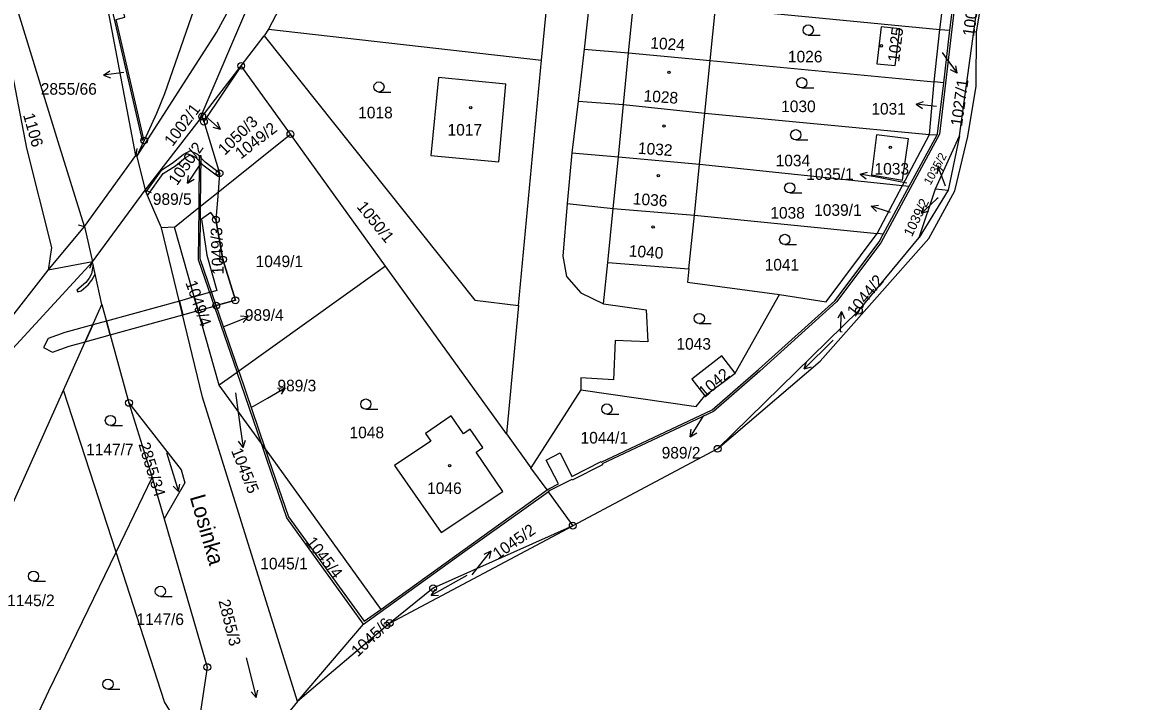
# Model space of a CAD drawing. Extents: x -562167 to -556918, y -1077891 to -1070763.
# Drawn here: x -559170.3 to -559005.7, y -1074964 to -1074864.4 of the extents above; entities that cross this region are included whole.
import ezdxf

# ---------------------------------------------------------------- set-up
doc = ezdxf.new("R2010")
doc.units = 0
for name, color, linetype in [('Hranice parcel', 7, 'Continuous'), ('Parcelní čísla', 7, 'Continuous'), ('Pop  PČ popisy', 7, 'Continuous'), ('Vnitřní kresba', 7, 'Continuous'), ('Věcná břemena k části', 7, 'Continuous'), ('Značky bodu BP', 7, 'Continuous'), ('Značky budov', 7, 'Continuous'), ('Značky kultur', 7, 'Continuous')]:
    doc.layers.add(name, color=color, linetype=linetype)

msp = doc.modelspace()

# ---------------------------------------------------------------- linework, layer by layer
at = {"layer": 'Hranice parcel'}
for p, q in [((-559144.44, -1074878.82), (-559127.36, -1074838.97)), ((-559160.4, -1074848.85), (-559152.78, -1074881.74)), ((-559153.72, -1074883.93), (-559159.43, -1074853.97)), ((-559035.84, -1074865.46), (-559034.88, -1074857.84)), ((-559087.14, -1074860.71), (-559087.99, -1074868.37)), ((-559069.51, -1074870), (-559068.73, -1074862.32)), ((-559068.73, -1074862.32), (-559035.84, -1074865.46)), ((-559134.25, -1074865.42), (-559134.89, -1074866.41)), ((-559134.25, -1074865.42), (-559094.25, -1074869.97)), ((-559036.69, -1074873.14), (-559035.84, -1074865.46)), ((-559035.84, -1074865.46), (-559034.36, -1074865.55)), ((-559035.27, -1074873.29), (-559034.36, -1074865.55)), ((-559032.95, -1074881.09), (-559030.83, -1074865.78)), ((-559030.83, -1074865.78), (-559030.45, -1074865.8)), ((-559138.27, -1074870.8), (-559134.89, -1074866.41)), ((-559087.99, -1074868.37), (-559088.88, -1074875.97)), ((-559143.98, -1074878.22), (-559138.27, -1074870.8)), ((-559138.27, -1074870.8), (-559143.74, -1074878.99)), ((-559131.05, -1074880.81), (-559138.27, -1074870.8)), ((-559097.62, -1074905.97), (-559094.25, -1074869.97)), ((-559070.3, -1074877.76), (-559069.51, -1074870)), ((-559069.51, -1074870), (-559036.69, -1074873.14)), ((-559037.34, -1074880.86), (-559036.69, -1074873.14)), ((-559035.27, -1074873.29), (-559036.69, -1074873.14)), ((-559088.88, -1074875.97), (-559089.79, -1074883.56)), ((-559152.33, -1074889.06), (-559144.44, -1074878.82)), ((-559144.44, -1074878.82), (-559143.98, -1074878.22)), ((-559143.74, -1074878.99), (-559143.98, -1074878.22)), ((-559071.06, -1074885.24), (-559070.3, -1074877.76)), ((-559070.3, -1074877.76), (-559037.34, -1074880.86)), ((-559141.66, -1074889.32), (-559131.05, -1074880.81)), ((-559117.09, -1074900.18), (-559131.05, -1074880.81)), ((-559041.29, -1074888.34), (-559037.34, -1074880.86)), ((-559040.32, -1074888.44), (-559036.24, -1074880.92)), ((-559037.34, -1074880.86), (-559036.24, -1074880.92)), ((-559153.58, -1074884.11), (-559152.49, -1074881.75)), ((-559152.78, -1074881.74), (-559152.58, -1074881.35)), ((-559152.49, -1074881.75), (-559152.58, -1074881.35)), ((-559036.48, -1074888.84), (-559032.95, -1074881.09)), ((-559032.95, -1074881.09), (-559034.62, -1074889.04)), ((-559153.58, -1074884.11), (-559153.72, -1074883.93)), ((-559153.58, -1074884.11), (-559152.33, -1074889.06)), ((-559089.79, -1074883.56), (-559090.49, -1074890.99)), ((-559071.82, -1074892.68), (-559071.06, -1074885.24)), ((-559071.06, -1074885.24), (-559041.29, -1074888.34)), ((-559149.93, -1074894.54), (-559152.33, -1074889.06)), ((-559045.01, -1074895.39), (-559041.29, -1074888.34)), ((-559044.13, -1074895.47), (-559040.32, -1074888.44)), ((-559041.29, -1074888.34), (-559040.32, -1074888.44)), ((-559038.87, -1074895.98), (-559036.48, -1074888.84)), ((-559034.62, -1074889.04), (-559038.87, -1074895.98)), ((-559036.48, -1074888.84), (-559034.62, -1074889.04)), ((-559144.21, -1074891.36), (-559141.66, -1074889.32)), ((-559148.06, -1074894.44), (-559144.49, -1074891.58)), ((-559144.49, -1074891.58), (-559144.21, -1074891.36)), ((-559072.62, -1074900.57), (-559071.82, -1074892.68)), ((-559071.82, -1074892.68), (-559045.01, -1074895.39)), ((-559148.06, -1074894.44), (-559149.93, -1074894.54)), ((-559141.49, -1074917.63), (-559148.06, -1074894.44)), ((-559044.13, -1074895.47), (-559045.01, -1074895.39)), ((-559160.06, -1074899.56), (-559187.62, -1074929.43)), ((-559160.06, -1074899.56), (-559166.57, -1074900.76)), ((-559158.68, -1074905.8), (-559160.06, -1074899.56)), ((-559099.38, -1074924.75), (-559117.09, -1074900.18)), ((-559065.84, -1074915.86), (-559059.34, -1074904.34)), ((-559164.31, -1074918.35), (-559158.68, -1074905.8)), ((-559158.68, -1074905.8), (-559154.72, -1074920.23)), ((-559138.62, -1074915.58), (-559141.93, -1074905.97)), ((-559097.62, -1074905.97), (-559099.38, -1074924.75)), ((-559138.86, -1074915.75), (-559141.49, -1074917.63)), ((-559138.62, -1074915.58), (-559138.86, -1074915.75)), ((-559135.3, -1074926.21), (-559138.86, -1074915.75)), ((-559138.62, -1074915.58), (-559134.74, -1074926.99)), ((-559070.28, -1074919.2), (-559065.84, -1074915.86)), ((-559184.32, -1074962.99), (-559164.31, -1074918.35)), ((-559156.61, -1074942.12), (-559164.31, -1074918.35)), ((-559135.3, -1074926.21), (-559141.49, -1074917.63)), ((-559088.48, -1074918.34), (-559095.78, -1074929.74)), ((-559154.72, -1074920.23), (-559151.31, -1074931.18)), ((-559099.38, -1074924.75), (-559095.78, -1074929.74)), ((-559134.74, -1074926.99), (-559135.3, -1074926.21)), ((-559134.74, -1074926.99), (-559117.77, -1074950.54)), ((-559068.42, -1074926.96), (-559089.65, -1074938.24)), ((-559093.43, -1074933), (-559095.78, -1074929.74)), ((-559156.61, -1074942.12), (-559151.31, -1074931.18)), ((-559151.31, -1074931.18), (-559149.55, -1074937.24)), ((-559117.77, -1074950.54), (-559093.43, -1074933)), ((-559093.25, -1074933.25), (-559089.65, -1074938.24)), ((-559149.55, -1074937.24), (-559143.24, -1074958.98)), ((-559116.49, -1074952.51), (-559089.65, -1074938.24)), ((-559130.02, -1074964.02), (-559120.33, -1074952.66)), ((-559143.24, -1074958.98), (-559144.63, -1074968.18)), ((-559130.02, -1074964.02), (-559150.06, -1074988.36))]:
    msp.add_line(p, q, dxfattribs=at)
for points in [[(-559005.68, -1074788.56), (-559013.89, -1074796.16), (-559014.17, -1074797.06), (-559014.09, -1074797.11), (-559015.72, -1074801.78), (-559015.82, -1074801.76), (-559020.13, -1074814.05), (-559026.1, -1074831.04), (-559030.39, -1074843.33), (-559030.29, -1074843.37), (-559031.97, -1074848.07), (-559032.05, -1074848.05), (-559033.77, -1074862.91), (-559035.87, -1074880.81), (-559044.49, -1074896.75), (-559050.98, -1074905.42), (-559062.21, -1074915.56), (-559069.03, -1074921.51), (-559085.35, -1074929.19), (-559085.31, -1074929.3), (-559089.75, -1074931.54), (-559089.79, -1074931.47), (-559093.03, -1074933.09), (-559093.25, -1074933.25)], [(-559034.36, -1074865.55), (-559034.04, -1074862.88), (-559032.32, -1074847.95), (-559032.42, -1074847.92), (-559030.77, -1074843.19), (-559030.67, -1074843.23), (-559026.37, -1074830.95), (-559020.4, -1074813.93), (-559016.1, -1074801.65), (-559016.19, -1074801.63), (-559014.54, -1074796.92), (-559014.45, -1074796.95), (-559014.14, -1074796.02), (-559013.14, -1074795.09)], [(-559030.83, -1074865.78), (-559027.87, -1074844.39), (-559021.25, -1074823.22)], [(-559030.45, -1074865.8), (-559027.33, -1074847.15), (-559021.25, -1074823.22)], [(-559152.58, -1074881.35), (-559156.59, -1074863.99), (-559155.32, -1074863.68), (-559155.67, -1074862.16), (-559156.95, -1074862.43), (-559162.27, -1074839.43), (-559164.73, -1074827.32)], [(-559166.57, -1074900.76), (-559161.22, -1074894.38), (-559165.12, -1074881.97), (-559179.34, -1074835.82)], [(-559153.58, -1074884.11), (-559141.89, -1074865.92), (-559132.06, -1074847.8), (-559131.57, -1074845.14), (-559132.13, -1074842.94), (-559133.98, -1074840.75), (-559136.73, -1074839.36)], [(-559136.73, -1074839.36), (-559141.67, -1074852.36), (-559149.5, -1074874.89), (-559150.67, -1074877.81), (-559152.49, -1074881.75)], [(-559123.24, -1074844.25), (-559124.46, -1074846.67), (-559134.25, -1074865.42)], [(-559094.25, -1074869.97), (-559093.12, -1074858.46), (-559091.99, -1074849.62)], [(-559068.42, -1074926.96), (-559053.39, -1074914.11), (-559037.44, -1074896.12), (-559033.63, -1074889.14), (-559031.72, -1074881.15), (-559030.52, -1074873.78), (-559030.45, -1074865.8)], [(-559044.45, -1074865.07), (-559045.09, -1074870.51), (-559042.38, -1074870.77)], [(-559042.38, -1074870.77), (-559041.69, -1074865.39), (-559044.45, -1074865.07)], [(-559134.89, -1074866.41), (-559104, -1074905.19), (-559097.62, -1074905.97)], [(-559172.32, -1074869.4), (-559169.76, -1074882.88), (-559166.08, -1074897.43), (-559166.57, -1074900.76)], [(-559087.99, -1074868.37), (-559081.46, -1074868.92), (-559069.51, -1074870)], [(-559109.33, -1074872.51), (-559110.45, -1074883.93), (-559100.47, -1074884.9), (-559099.47, -1074873.49), (-559109.33, -1074872.51)], [(-559036.24, -1074880.92), (-559036.16, -1074880.77), (-559035.27, -1074873.29)], [(-559088.88, -1074875.97), (-559082.21, -1074876.47), (-559070.3, -1074877.76)], [(-559143.74, -1074878.99), (-559141.44, -1074886.55), (-559141.66, -1074889.32)], [(-559041.29, -1074887.55), (-559040.44, -1074881.53), (-559045.11, -1074880.93), (-559045.87, -1074886.81), (-559041.29, -1074887.55)], [(-559144.21, -1074891.36), (-559144.13, -1074884.01), (-559144.43, -1074884.01), (-559144.49, -1074891.58)], [(-559089.79, -1074883.56), (-559082.97, -1074884.15), (-559071.06, -1074885.24)], [(-559141.66, -1074889.32), (-559141.98, -1074893.36), (-559140.94, -1074899.2), (-559139.12, -1074905.19), (-559141.93, -1074905.97)], [(-559144.49, -1074891.58), (-559144.56, -1074899.19), (-559138.86, -1074915.75)], [(-559141.93, -1074905.97), (-559144.3, -1074899.09), (-559144.21, -1074891.36)], [(-559090.49, -1074890.99), (-559091.13, -1074898.73), (-559090.59, -1074901.72), (-559088.48, -1074904.1), (-559085.16, -1074905.7)], [(-559090.49, -1074890.99), (-559083.72, -1074891.72), (-559071.82, -1074892.68)], [(-559130.02, -1074964.02), (-559143.93, -1074919.37), (-559149.93, -1074894.54)], [(-559093.43, -1074933), (-559093.18, -1074932.83), (-559091.76, -1074932.11), (-559093.55, -1074928.61), (-559091.52, -1074927.57), (-559089.8, -1074931.01), (-559085.51, -1074928.82), (-559085.47, -1074928.93), (-559069.22, -1074921.26), (-559062.41, -1074915.34), (-559051.25, -1074905.28), (-559044.75, -1074896.61), (-559044.13, -1074895.47)], [(-559059.34, -1074904.34), (-559052.49, -1074905.4), (-559045.01, -1074895.39)], [(-559068.42, -1074926.96), (-559047.71, -1074906.7), (-559038.87, -1074895.98)], [(-559117.09, -1074900.18), (-559118.33, -1074901.07), (-559138.62, -1074915.58)], [(-559085.16, -1074905.7), (-559084.51, -1074899.63), (-559072.62, -1074900.57)], [(-559072.62, -1074900.57), (-559072.82, -1074902.55), (-559059.34, -1074904.34)], [(-559173.43, -1074909.11), (-559172.58, -1074908.49), (-559166.57, -1074900.76)], [(-559085.16, -1074905.7), (-559078.89, -1074906.59), (-559078.66, -1074911.26), (-559083.42, -1074911.07), (-559083.67, -1074916.83), (-559088.48, -1074916.56), (-559088.48, -1074918.34)], [(-559065.84, -1074915.86), (-559067.78, -1074913.33), (-559072.21, -1074916.76), (-559070.28, -1074919.2)], [(-559088.48, -1074918.34), (-559071.54, -1074920.78), (-559070.28, -1074919.2)], [(-559154.72, -1074920.23), (-559147.05, -1074930.03), (-559146.52, -1074931.97), (-559149.55, -1074937.24)], [(-559105.69, -1074924.76), (-559107.48, -1074922.14), (-559111.24, -1074924.71), (-559110.48, -1074925.83), (-559115.81, -1074929.43), (-559108.93, -1074939.23), (-559099.9, -1074933.23), (-559103.84, -1074927.47), (-559102.86, -1074926.79), (-559104.71, -1074924.09), (-559105.69, -1074924.76)], [(-559120.33, -1074952.66), (-559131.56, -1074937.09), (-559134.52, -1074928.52), (-559135.3, -1074926.21)], [(-559134.74, -1074926.99), (-559134.25, -1074928.44), (-559131.32, -1074936.92), (-559120.24, -1074952.24), (-559117.77, -1074950.54)], [(-559120.33, -1074952.66), (-559105.47, -1074941.96), (-559093.25, -1074933.25)], [(-559089.65, -1074938.24), (-559110.13, -1074947.4), (-559116.49, -1074952.51)], [(-559169.76, -1074969.43), (-559166.46, -1074962.46), (-559156.61, -1074942.12)], [(-559148.87, -1074978.67), (-559148.84, -1074978.59), (-559147.78, -1074966.86), (-559149.5, -1074964.05), (-559156.61, -1074942.12)], [(-559116.49, -1074952.51), (-559125.39, -1074960.08), (-559130.02, -1074964.02)]]:
    msp.add_lwpolyline(points, dxfattribs=at)
at = {"layer": 'Pop  PČ popisy'}
for p, q in [((-559035.5, -1074868.85), (-559035.05, -1074869.46)), ((-559035.05, -1074869.46), (-559033.29, -1074871.89)), ((-559033.29, -1074871.89), (-559033.47, -1074870.78)), ((-559158.47, -1074872.17), (-559157.54, -1074871.55)), ((-559155.49, -1074871.8), (-559158.47, -1074872.17)), ((-559158.47, -1074872.17), (-559157.41, -1074872.54)), ((-559033.29, -1074871.89), (-559034.28, -1074871.37)), ((-559039.3, -1074876.42), (-559038.24, -1074876.05)), ((-559036.32, -1074876.79), (-559039.3, -1074876.42)), ((-559039.3, -1074876.42), (-559038.37, -1074877.04)), ((-559143.57, -1074878.15), (-559141.31, -1074880.12)), ((-559141.31, -1074880.12), (-559141.73, -1074879.08)), ((-559141.31, -1074880.12), (-559142.39, -1074879.84)), ((-559144.46, -1074885.5), (-559146.14, -1074887.99)), ((-559144.19, -1074885.1), (-559144.46, -1074885.5)), ((-559036.11, -1074885.48), (-559036.23, -1074886.59)), ((-559035.08, -1074888.3), (-559036.11, -1074885.48)), ((-559036.11, -1074885.48), (-559035.29, -1074886.25)), ((-559146.14, -1074887.99), (-559145.99, -1074886.88)), ((-559146.14, -1074887.99), (-559145.16, -1074887.44)), ((-559047.52, -1074886.68), (-559046.44, -1074886.38)), ((-559044.57, -1074887.25), (-559047.52, -1074886.68)), ((-559047.52, -1074886.68), (-559046.63, -1074887.36)), ((-559040.67, -1074888), (-559044.57, -1074887.25)), ((-559035.03, -1074888.44), (-559035.08, -1074888.3)), ((-559036.32, -1074890.36), (-559038.52, -1074892.41)), ((-559036.1, -1074890.15), (-559036.32, -1074890.36)), ((-559045.91, -1074891.38), (-559044.81, -1074891.22)), ((-559043.06, -1074892.31), (-559045.91, -1074891.38)), ((-559045.91, -1074891.38), (-559045.12, -1074892.17)), ((-559038.52, -1074892.41), (-559038.12, -1074891.36)), ((-559038.52, -1074892.41), (-559037.44, -1074892.09)), ((-559050.24, -1074906.82), (-559050.8, -1074907.8)), ((-559050.4, -1074909.82), (-559050.24, -1074906.82)), ((-559050.24, -1074906.82), (-559049.8, -1074907.85)), ((-559140.91, -1074909.09), (-559140.03, -1074908.73)), ((-559140.03, -1074908.73), (-559137.25, -1074907.61)), ((-559137.25, -1074907.61), (-559138.36, -1074907.52)), ((-559137.25, -1074907.61), (-559137.99, -1074908.45)), ((-559050.14, -1074909.84), (-559050.4, -1074909.82)), ((-559139.12, -1074918.76), (-559138.42, -1074923.79)), ((-559134.41, -1074919.54), (-559131.81, -1074918.04)), ((-559131.81, -1074918.04), (-559132.93, -1074918.11)), ((-559131.81, -1074918.04), (-559132.43, -1074918.97)), ((-559136.82, -1074920.91), (-559134.41, -1074919.54)), ((-559070.5, -1074922.1), (-559070.83, -1074922.64)), ((-559138.42, -1074923.79), (-559138, -1074926.76)), ((-559070.83, -1074922.64), (-559072.42, -1074925.19)), ((-559072.42, -1074925.19), (-559072.31, -1074924.07)), ((-559072.42, -1074925.19), (-559071.46, -1074924.6)), ((-559138, -1074926.76), (-559138.64, -1074925.84)), ((-559138, -1074926.76), (-559137.65, -1074925.7)), ((-559103.54, -1074944.32), (-559101.69, -1074941.96)), ((-559101.69, -1074941.96), (-559102.7, -1074942.44)), ((-559101.69, -1074941.96), (-559101.91, -1074943.05)), ((-559104.41, -1074945.44), (-559103.54, -1074944.32))]:
    msp.add_line(p, q, dxfattribs=at)
at = {"layer": 'Vnitřní kresba'}
for p, q in [((-559081.46, -1074868.92), (-559080.7, -1074861.27)), ((-559082.21, -1074876.47), (-559081.46, -1074868.92)), ((-559082.97, -1074884.15), (-559082.21, -1074876.47)), ((-559161.22, -1074894.38), (-559153.72, -1074883.93)), ((-559153.55, -1074882.95), (-559153.72, -1074883.93)), ((-559083.72, -1074891.72), (-559082.97, -1074884.15)), ((-559160.06, -1074899.56), (-559152.33, -1074889.06)), ((-559151.41, -1074889.45), (-559152.33, -1074889.06)), ((-559084.51, -1074899.63), (-559083.72, -1074891.72)), ((-559162.19, -1074894.12), (-559161.22, -1074894.38)), ((-559161.22, -1074894.38), (-559160.06, -1074899.56)), ((-559160.44, -1074900.49), (-559160.06, -1074899.56))]:
    msp.add_line(p, q, dxfattribs=at)
at = {"layer": 'Věcná břemena k části'}
for points in [[(-559143.89, -1074885.3), (-559141.74, -1074886.95), (-559141.44, -1074886.55), (-559143.55, -1074884.92), (-559144.64, -1074883.81), (-559145.73, -1074883.29), (-559146.72, -1074883.83), (-559148.22, -1074885.05), (-559150.05, -1074886.19), (-559152.24, -1074889.26), (-559152.01, -1074889.8), (-559149.71, -1074886.57), (-559147.92, -1074885.45), (-559146.44, -1074884.25), (-559145.71, -1074883.85), (-559144.94, -1074884.23)], [(-559145.16, -1074904.68), (-559144.59, -1074906.7), (-559142.2, -1074906.04), (-559141.93, -1074905.97), (-559139.12, -1074905.19), (-559140.94, -1074899.2), (-559141.98, -1074893.36), (-559142.71, -1074892.3), (-559144.1, -1074893.27), (-559143.29, -1074898.58), (-559141.86, -1074903.77), (-559142.62, -1074903.98), (-559142.89, -1074904.05)], [(-559160.02, -1074900.18), (-559160.2, -1074901.3), (-559160.57, -1074901.95), (-559161.06, -1074902.58), (-559162.37, -1074903.69), (-559162.23, -1074903.96), (-559161.75, -1074903.81), (-559160.7, -1074902.92), (-559160.15, -1074902.23), (-559159.66, -1074901.36), (-559159.95, -1074900.08)], [(-559147.33, -1074905.29), (-559158.01, -1074908.24), (-559157.46, -1074910.26), (-559146.84, -1074907.33)], [(-559147.33, -1074905.29), (-559146.84, -1074907.33), (-559144.59, -1074906.7), (-559145.16, -1074904.68)], [(-559161.14, -1074911.28), (-559160.03, -1074908.8), (-559164.1, -1074909.93), (-559166.58, -1074910.8), (-559167.25, -1074912.12), (-559165.93, -1074912.79), (-559163.48, -1074911.93)], [(-559157.46, -1074910.26), (-559158.01, -1074908.24), (-559160.03, -1074908.8), (-559161.14, -1074911.28)]]:
    msp.add_lwpolyline(points, close=True, dxfattribs=at)
at = {"layer": 'Značky bodu BP'}
for centre, radius in [((-559138.27, -1074870.8), 0.5), ((-559138.27, -1074870.8), 0.0303), ((-559143.98, -1074878.22), 0.5), ((-559143.74, -1074878.99), 0.5), ((-559143.98, -1074878.22), 0.0303), ((-559143.74, -1074878.99), 0.0303), ((-559131.05, -1074880.81), 0.5), ((-559131.05, -1074880.81), 0.0303), ((-559152.49, -1074881.75), 0.5), ((-559152.49, -1074881.75), 0.0303), ((-559141.44, -1074886.55), 0.5), ((-559141.44, -1074886.55), 0.0303), ((-559141.98, -1074893.36), 0.5), ((-559141.98, -1074893.36), 0.0303), ((-559140.94, -1074899.2), 0.5), ((-559140.94, -1074899.2), 0.0303), ((-559141.93, -1074905.97), 0.5), ((-559139.12, -1074905.19), 0.5), ((-559139.12, -1074905.19), 0.0303), ((-559141.93, -1074905.97), 0.0303), ((-559047.71, -1074906.7), 0.5), ((-559047.71, -1074906.7), 0.0303), ((-559154.72, -1074920.23), 0.5), ((-559154.72, -1074920.23), 0.0303), ((-559068.42, -1074926.96), 0.5), ((-559068.42, -1074926.96), 0.0303), ((-559089.65, -1074938.24), 0.5), ((-559089.65, -1074938.24), 0.0303), ((-559110.13, -1074947.4), 0.5), ((-559110.13, -1074947.4), 0.0303), ((-559116.49, -1074952.51), 0.5), ((-559116.49, -1074952.51), 0.0303), ((-559143.24, -1074958.98), 0.5), ((-559143.24, -1074958.98), 0.0303)]:
    msp.add_circle(centre, radius, dxfattribs=at)
at = {"layer": 'Značky budov'}
for centre in [(-559044.41, -1074867.87), (-559075.56, -1074871.75), (-559104.61, -1074876.92), (-559076.27, -1074879.62), (-559043.1, -1074882.76), (-559077.13, -1074886.93), (-559077.87, -1074894.43), (-559107.71, -1074929.45)]:
    msp.add_circle(centre, 0.175, dxfattribs=at)
at = {"layer": 'Značky kultur'}
for p, q in [((-559055.13, -1074866.3), (-559053.38, -1074866.3)), ((-559056.08, -1074874.03), (-559054.33, -1074874.03)), ((-559118.07, -1074874.65), (-559116.32, -1074874.65)), ((-559056.96, -1074881.66), (-559055.21, -1074881.66)), ((-559057.84, -1074889.44), (-559056.09, -1074889.44)), ((-559058.58, -1074897.01), (-559056.83, -1074897.01)), ((-559071.1, -1074908.6), (-559069.35, -1074908.6)), ((-559051.47, -1074911.02), (-559055.71, -1074915.26)), ((-559055.71, -1074915.26), (-559055.37, -1074914.21)), ((-559055.71, -1074915.26), (-559054.66, -1074914.92)), ((-559119.99, -1074921.16), (-559118.24, -1074921.16)), ((-559084.65, -1074921.88), (-559082.9, -1074921.88)), ((-559157.44, -1074923.56), (-559155.69, -1074923.56)), ((-559149.22, -1074927.49), (-559147.47, -1074933.23)), ((-559147.47, -1074933.23), (-559148.23, -1074932.44)), ((-559147.47, -1074933.23), (-559147.27, -1074932.15)), ((-559168.71, -1074946.39), (-559166.96, -1074946.39)), ((-559105.17, -1074945.56), (-559110.41, -1074948.47)), ((-559110.41, -1074948.47), (-559109.8, -1074947.55)), ((-559110.41, -1074948.47), (-559109.32, -1074948.43)), ((-559150.12, -1074948.62), (-559148.37, -1074948.62)), ((-559137.54, -1074957.62), (-559136.09, -1074963.44)), ((-559157.8, -1074962.23), (-559156.05, -1074962.23)), ((-559136.09, -1074963.44), (-559136.81, -1074962.61)), ((-559136.09, -1074963.44), (-559135.84, -1074962.37))]:
    msp.add_line(p, q, dxfattribs=at)
for centre in [(-559055.13, -1074865.55), (-559056.08, -1074873.28), (-559118.07, -1074873.9), (-559056.96, -1074880.91), (-559057.84, -1074888.69), (-559058.58, -1074896.26), (-559071.1, -1074907.85), (-559119.99, -1074920.41), (-559084.65, -1074921.13), (-559157.44, -1074922.81), (-559168.71, -1074945.64), (-559150.12, -1074947.87), (-559157.8, -1074961.48)]:
    msp.add_circle(centre, 0.75, dxfattribs=at)

# ---------------------------------------------------------------- texts
at = {"layer": 'Parcelní čísla'}
for s, height, rotation, p in [('1001/3', 1.7, 82, (-559030.83, -1074866.56)), ('1025', 1.7, 83, (-559041.8, -1074870.3)), ('1024', 1.7, 356, (-559078.33, -1074868.26)), ('1028', 1.7, 356, (-559079.32, -1074876.02)), ('1027/1', 1.7, 82, (-559032.59, -1074879.74)), ('1002/1', 1.7, 53, (-559148.33, -1074882.73)), ('1106', 1.7, 286, (-559170.27, -1074878)), ('1050/3', 1.7, 44, (-559140.68, -1074884.01)), ('1049/2', 1.7, 38, (-559138.32, -1074884.56)), ('1050/2', 1.7, 55, (-559147.68, -1074888.46)), ('1032', 1.7, 356, (-559080.15, -1074883.69)), ('1035/2', 1.226, 61, (-559037.21, -1074888.38)), ('1050/1', 1.7, 309, (-559121.41, -1074891.51)), ('1036', 1.7, 356, (-559080.89, -1074891.11)), ('1039/2', 1.426, 64, (-559039.93, -1074895.96)), ('1049/3', 1.7, 92, (-559140.82, -1074901.41)), ('1040', 1.7, 356, (-559081.48, -1074898.76)), ('1049/4', 1.7, 289, (-559146.46, -1074902.61)), ('1044/2', 1.7, 51, (-559048.3, -1074907.72)), ('1042', 1.7, 40, (-559070.34, -1074919.55)), ('2855/34', 1.7, 287, (-559153.35, -1074926.3)), ('1045/5', 1.7, 292, (-559139.77, -1074927.24)), ('1045/2', 1.7, 35, (-559100.64, -1074943.25)), ('1045/4', 1.7, 308, (-559128.88, -1074940.67)), ('2855/3', 1.7, 284, (-559141.61, -1074949.27)), ('1045/6', 1.7, 43, (-559121.18, -1074957.57))]:
    msp.add_text(s, height=height, rotation=rotation, dxfattribs=at).set_placement(p)
for s, p in [('1026', (-559058.11, -1074870.3)), ('2855/66', (-559167.65, -1074875.04)), ('1030', (-559059.1, -1074877.59)), ('1018', (-559121.11, -1074878.51)), ('1031', (-559045.88, -1074877.95)), ('1017', (-559108.01, -1074881.03)), ('1034', (-559059.91, -1074885.54)), ('1035/1', (-559055.42, -1074887.53)), ('1033', (-559045.41, -1074886.75)), ('989/5', (-559151.22, -1074891.19)), ('1038', (-559060.69, -1074893.21)), ('1039/1', (-559054.26, -1074892.8)), ('1049/1', (-559136.15, -1074900.32)), ('1041', (-559061.52, -1074900.82)), ('989/4', (-559137.73, -1074908.19)), ('1043', (-559074.45, -1074912.43)), ('989/3', (-559132.95, -1074918.54)), ('1048', (-559122.38, -1074925.42)), ('1044/1', (-559088.51, -1074926.19)), ('1147/7', (-559161, -1074927.91)), ('989/2', (-559076.62, -1074928.39)), ('1046', (-559111, -1074933.59)), ('1045/1', (-559135.47, -1074944.65)), ('1145/2', (-559172.57, -1074950.04)), ('1147/6', (-559153.61, -1074952.81))]:
    msp.add_text(s, height=1.7, dxfattribs=at).set_placement(p)
at = {"layer": 'Pop  PČ popisy'}
msp.add_text('Losinka', height=2.3, rotation=286, dxfattribs=at).set_placement((-559145.82, -1074934.03))

doc.saveas('drawing.dxf')
